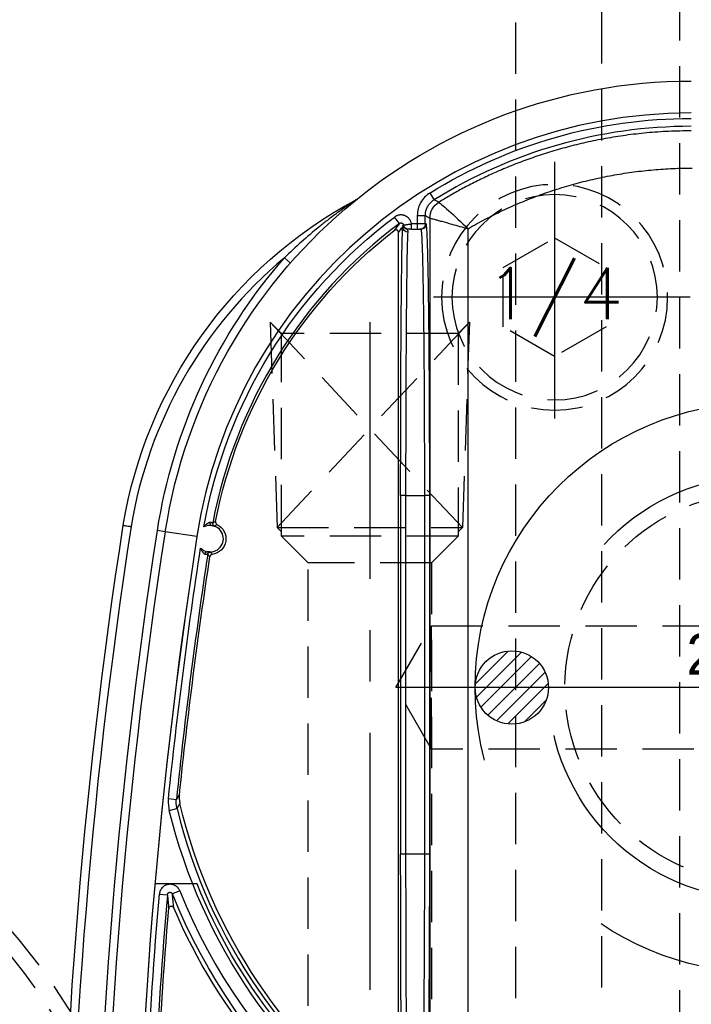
# Model space of a CAD drawing. Extents: x 2651 to 7771, y -1163 to 1075.
# Tile 404 of 490: x 5230 to 5262, y 504 to 552. Entities that reach past the tile are written whole.
import ezdxf
from ezdxf.enums import TextEntityAlignment as Align

# ---------------------------------------------------------------- set-up
doc = ezdxf.new("R2010")
doc.units = 0
doc.header["$LTSCALE"] = 10
for name, pattern in [('CENTER', [2, 1.25, -0.25, 0.25, -0.25]), ('CNSCEN', [17, 15, -1, 0, -1]), ('CNSHID', [4, 3, -1]), ('HIDDEN', [0.375, 0.25, -0.125])]:
    doc.linetypes.add(name, pattern=pattern)
doc.layers.get('0').update_dxf_attribs({"linetype": 'CONTINUOUS'})
doc.layers.get('Defpoints').update_dxf_attribs({"linetype": 'CONTINUOUS'})
for name, color, linetype in [('1', 7, 'CONTINUOUS'), ('15', 7, 'CONTINUOUS'), ('9', 3, 'CONTINUOUS'), ('97', 7, 'CONTINUOUS'), ('CEN', 1, 'CENTER'), ('COOL', 150, 'HIDDEN'), ('DIM', 3, 'CONTINUOUS'), ('HIDDEN', 6, 'HIDDEN'), ('TEXT', 4, 'CONTINUOUS'), ('WL1-HL', 4, 'CNSHID'), ('WOR1-CL', 1, 'CNSCEN'), ('WOR1-DL', 7, 'CONTINUOUS')]:
    doc.layers.add(name, color=color, linetype=linetype)
doc.styles.add('china', font='txt')
doc.styles.get("Standard").update_dxf_attribs({"font": 'romans.shx'})
doc.dimstyles.new('MM& INCH5', dxfattribs={"dimtxt": 5, "dimasz": 2.5, "dimexe": 1, "dimexo": 0.5, "dimtad": 0, "dimrnd": 1.38778e-17, "dimzin": 9, "dimdsep": 46, "dimtxsty": 'Standard', "dimblk": 'CLOSED', "dimcen": 0, "dimclrd": 3, "dimclre": 3, "dimclrt": 3, "dimazin": 2, "dimtfac": 0.75, "dimtofl": 0, "dimtmove": 0, "dimatfit": 3, "dimfxl": 0, "dimtolj": 1, "dimarcsym": 0})

# ---------------------------------------------------------------- blocks, each defined once
blk = doc.blocks.new('DFSF')
at = {"layer": '1', "color": 252, "linetype": 'Continuous'}
for p, q in [((1248.699, 575.071), (1248.905, 574.741)), ((1247.215, 573.589), (1246.982, 573.9)), ((1248.088, 573.971), (1248.088, 573.563)), ((1248.088, 573.971), (1248.477, 573.971)), ((1248.477, 573.563), (1248.477, 573.971)), ((1248.088, 573.563), (1247.805, 573.563)), ((1247.805, 573.304), (1247.805, 573.563)), ((1248.477, 573.563), (1248.088, 573.563)), ((1248.088, 573.563), (1248.088, 573.304)), ((1248.52, 573.563), (1248.477, 573.563)), ((1248.7, 573.847), (1248.7, 529.453)), ((1250.561, 529.98), (1250.561, 573.333)), ((1241.62, 571.916), (1241.913, 571.66)), ((1247.278, 560.35), (1247.278, 542.875)), ((1247.537, 560.35), (1247.278, 560.35)), ((1247.537, 560.35), (1248.434, 560.35)), ((1247.537, 542.875), (1247.537, 560.35)), ((1248.434, 560.35), (1248.434, 542.875)), ((1248.693, 560.35), (1248.434, 560.35)), ((1248.693, 542.875), (1248.693, 560.35)), ((1235.822, 558.576), (1235.438, 558.635)), ((1237.358, 558.338), (1235.822, 558.576)), ((1235.974, 545.584), (1236.36, 545.544)), ((1236.013, 545.01), (1236.39, 545.103)), ((1247.537, 542.875), (1247.278, 542.875)), ((1248.434, 542.875), (1247.537, 542.875)), ((1248.693, 542.875), (1248.434, 542.875)), ((1235.533, 540.936), (1235.921, 540.903)), ((1236.531, 541.085), (1236.17, 540.94))]:
    blk.add_line(p, q, dxfattribs=at)
at = {"layer": '1', "color": 7, "linetype": 'Continuous'}
for p, q in [((1247.177, 529.912), (1247.177, 573.144)), ((1247.805, 573.304), (1248.088, 573.304)), ((1248.088, 573.304), (1248.218, 573.304)), ((1248.218, 573.304), (1248.261, 573.304))]:
    blk.add_line(p, q, dxfattribs=at)
at = {"layer": '1', "color": 110, "linetype": 'Continuous'}
blk.add_line((1237.365, 541.434), (1235.315, 541.434), dxfattribs=at)
at = {"layer": '1', "color": 7, "linetype": 'Continuous', "extrusion": (0, 0, -1)}
for centre, radius, start, end in [((-1261.426, 554.617), 25.908, 8.7879, 90), ((-1255.505, 555.327), 22.022, 9.3177, 61.7211), ((-1244.888, 575.062), 0.389, 231.0303, 241.7211), ((-1261.426, 554.617), 23.581, 10.8903, 52.1843), ((-1491.861, 518.994), 261.153, 351.21206, 8.78794), ((-1491.861, 518.994), 259.08, 351.21206, 8.78794), ((-1237.998, 558.239), 0.772, 116.1921, 262.3356), ((-1491.861, 518.994), 256.753, 5.9868, 8.59488), ((-1262.44, 551.472), 26.62, 305.5251, 346.6816), ((-1491.861, 518.994), 256.753, 0.8504, 4.74422), ((-1262.44, 551.472), 28.499, 303.3599, 336.8536)]:
    blk.add_arc(centre, radius, start, end, dxfattribs=at)
at = {"layer": '1', "color": 110, "linetype": 'Continuous'}
for centre, radius, start, end in [((1261.426, 554.617), 24.354, 90, 171.2121), ((1491.861, 518.994), 257.526, 171.21206, 180)]:
    blk.add_arc(centre, radius, start, end, dxfattribs=at)
at = {"layer": '1', "color": 252, "linetype": 'Continuous'}
for centre, radius, start, end in [((1261.426, 554.617), 24.354, 90, 171.2121), ((1261.426, 554.617), 23.701, 90, 121.8911), ((1261.426, 554.617), 23.704, 126.836, 169.3511), ((1255.505, 555.327), 21.633, 129.929, 170.6776), ((1491.861, 518.994), 260.764, 171.21246, 188.78794), ((1491.861, 518.994), 257.526, 171.21206, 188.78794), ((1491.861, 518.994), 256.876, 171.38336, 174.06739), ((1262.44, 551.472), 26.817, 193.7396, 235.4175), ((1491.861, 518.994), 256.876, 175.1073, 179.15617), ((1262.44, 551.472), 27.914, 201.8464, 253.2169)]:
    blk.add_arc(centre, radius, start, end, dxfattribs=at)
at = {"layer": '1', "color": 252, "linetype": 'Continuous', "extrusion": (0, 0, -1)}
for centre, radius, start, end in [((-1261.426, 554.617), 24.089, 58.1089, 90), ((-1261.426, 554.617), 24.093, 10.0333, 53.164), ((-1261.426, 554.617), 26.297, 8.7879, 41.134), ((-1491.861, 518.994), 259.469, 351.21206, 8.78794), ((-1491.861, 518.994), 257.265, 5.93261, 8.67217), ((-1262.44, 551.472), 27.205, 304.5825, 346.2604), ((-1491.861, 518.994), 257.265, 0.84383, 4.8927), ((-1262.44, 551.472), 28.303, 286.7831, 338.1536)]:
    blk.add_arc(centre, radius, start, end, dxfattribs=at)
at = {"layer": '1', "color": 7, "linetype": 'Continuous'}
for start, end in [(83.582, 117.2699), (257.9913, 83.582), (224.5869, 257.9913)]:
    blk.add_arc((1237.998, 558.239), 0.648, start, end, dxfattribs=at)
at = {"layer": '1', "color": 110, "linetype": 'Continuous', "extrusion": (0, 0, -1)}
blk.add_arc((-1262.44, 551.472), 27.009, 305.5251, 338.1823, dxfattribs=at)
at = {"layer": '1', "color": 252, "linetype": 'Continuous', "extrusion": (0, 0, -1)}
for centre, major_axis, ratio, start_param, end_param in [((1249.607, 573.847), (-0.443, -0.791), 0.999888, 1.06101, 2.080582), ((1249.607, 573.847), (0.012, -0.907), 0.999673, 1.584377, 2.603914), ((1281.983, 554.617), (40.855, 0), 0.86603, 3.692689, 3.701952), ((1247.393, 560.35), (0, 13.213), 0.008727, 4.712389, 6.137451), ((1247.635, 573.423), (0.259, -0.015), 0.989363, 1.512039, 3.081568), ((1247.634, 573.563), (0, -0.259), 0.999922, 0, 1.265101), ((1247.673, 573.563), (0, 0.259), 0.999938, 3.141593, 4.512593), ((1248.218, 573.563), (0, 0.259), 0.999914, 1.570796, 3.141593), ((1248.261, 573.563), (0, 0.259), 0.999914, 1.570796, 3.141593), ((1238.257, 558.974), (0.065, -0.112), 0.999983, 0.861915, 2.279678), ((1238.012, 557.46), (-0.0975, -0.0853), 0.999984, 0.869298, 2.272295), ((1247.393, 542.875), (0, 13.213), 0.008727, 3.141593, 4.712389)]:
    blk.add_ellipse(centre, major_axis=major_axis, ratio=ratio, start_param=start_param, end_param=end_param, dxfattribs=at)
at = {"layer": '1', "color": 7, "linetype": 'Continuous', "extrusion": (0, 0, -1)}
for centre, major_axis, ratio, start_param, end_param in [((1247.652, 560.35), (0, 12.954), 0.008901, 4.712389, 6.137451), ((1238.085, 559.012), (0.014, 0.129), 0.659067, 3.147394, 4.763783), ((1237.837, 557.479), (0.027, 0.127), 0.659458, 4.670772, 6.277381), ((1247.652, 542.875), (0, 12.954), 0.008901, 3.141593, 4.712389)]:
    blk.add_ellipse(centre, major_axis=major_axis, ratio=ratio, start_param=start_param, end_param=end_param, dxfattribs=at)
at = {"layer": '1', "color": 252, "linetype": 'Continuous'}
for points, knots in [([(1261.426, 578.099), (1261.058, 578.094), (1260.334, 578.084), (1259.267, 578.006), (1258.239, 577.888), (1257.251, 577.731), (1256.304, 577.539), (1255.399, 577.317), (1254.537, 577.069), (1253.717, 576.8), (1252.94, 576.514), (1252.205, 576.214), (1251.511, 575.904), (1250.859, 575.587), (1250.247, 575.267), (1249.674, 574.947), (1249.309, 574.726), (1249.132, 574.619)], [0, 0, 0, 0, 0.085281, 0.167903, 0.247865, 0.325168, 0.399812, 0.471796, 0.541121, 0.607787, 0.671794, 0.733143, 0.791832, 0.847862, 0.901233, 0.951946, 1, 1, 1, 1]), ([(1248.699, 575.071), (1248.606, 575.012), (1248.521, 574.943), (1248.37, 574.785), (1248.304, 574.695), (1248.199, 574.505), (1248.157, 574.401), (1248.102, 574.189), (1248.088, 574.081), (1248.088, 573.971)], [0, 0, 0, 0, 0.25, 0.25, 0.5, 0.5, 0.75, 0.75, 1, 1, 1, 1]), ([(1248.477, 573.971), (1248.48, 574.031), (1248.488, 574.153), (1248.545, 574.33), (1248.635, 574.494), (1248.756, 574.636), (1248.856, 574.706), (1248.905, 574.741)], [0, 0, 0, 0, 0.195855, 0.397901, 0.602099, 0.804145, 1, 1, 1, 1]), ([(1249.132, 574.619), (1249.1, 574.636), (1249.067, 574.654), (1248.992, 574.694), (1248.948, 574.717), (1248.905, 574.741)], [0, 0, 0, 0, 0.42525, 0.42525, 1, 1, 1, 1]), ([(1249.132, 574.619), (1249.145, 574.619), (1249.337, 574.458), (1249.883, 573.97), (1250.227, 573.652), (1250.561, 573.333)], [0, 0, 0, 0, 0.5, 0.5, 1, 1, 1, 1]), ([(1247.805, 573.563), (1247.803, 573.574), (1247.8, 573.59), (1247.796, 573.607), (1247.793, 573.618), (1247.792, 573.623), (1247.784, 573.65), (1247.769, 573.692), (1247.749, 573.731), (1247.732, 573.76), (1247.726, 573.769), (1247.716, 573.783), (1247.713, 573.788), (1247.707, 573.797), (1247.69, 573.819), (1247.656, 573.856), (1247.623, 573.885), (1247.6, 573.902), (1247.596, 573.905), (1247.587, 573.912), (1247.573, 573.921), (1247.559, 573.93), (1247.53, 573.947), (1247.51, 573.956), (1247.479, 573.969), (1247.463, 573.975), (1247.447, 573.98), (1247.437, 573.983), (1247.431, 573.985), (1247.404, 573.992), (1247.361, 574.001), (1247.316, 574.004), (1247.289, 574.004), (1247.283, 574.004), (1247.272, 574.003), (1247.266, 574.003), (1247.249, 574.002), (1247.238, 574.001), (1247.205, 573.997), (1247.162, 573.988), (1247.119, 573.974), (1247.088, 573.962), (1247.078, 573.957), (1247.058, 573.948), (1247.038, 573.937), (1247.019, 573.926), (1247, 573.913), (1246.991, 573.907), (1246.982, 573.9)], [0, 0, 0, 0, 0.03125, 0.046875, 0.046875, 0.0625, 0.0625, 0.125, 0.1875, 0.1875, 0.21875, 0.21875, 0.234375, 0.234375, 0.25, 0.3125, 0.375, 0.375, 0.390625, 0.390625, 0.40625, 0.4375, 0.4375, 0.5, 0.5, 0.53125, 0.546875, 0.546875, 0.5625, 0.5625, 0.625, 0.6875, 0.6875, 0.703125, 0.703125, 0.71875, 0.71875, 0.75, 0.75, 0.8125, 0.875, 0.875, 0.90625, 0.90625, 0.9375, 0.96875, 0.96875, 1, 1, 1, 1]), ([(1248.7, 573.847), (1248.707, 573.845), (1248.72, 573.842), (1248.797, 573.822), (1248.914, 573.792), (1249.074, 573.749), (1249.341, 573.677), (1249.821, 573.54), (1250.29, 573.409), (1250.561, 573.333)], [0, 0, 0, 0, 0.09757, 0.196327, 0.296428, 0.398023, 0.501256, 0.711311, 1, 1, 1, 1]), ([(1248.261, 573.304), (1248.265, 573.298), (1248.272, 573.288), (1248.283, 573.21), (1248.293, 573.09), (1248.303, 572.929), (1248.312, 572.734), (1248.321, 572.51), (1248.329, 572.26), (1248.337, 571.989), (1248.344, 571.701), (1248.351, 571.4), (1248.358, 571.09), (1248.364, 570.775), (1248.369, 570.457), (1248.375, 570.14), (1248.379, 569.826), (1248.387, 569.269), (1248.397, 568.418), (1248.408, 567.206), (1248.418, 565.917), (1248.425, 564.569), (1248.43, 563.18), (1248.433, 561.769), (1248.434, 560.821), (1248.434, 560.35)], [0, 0, 0, 0, 0.0407, 0.080141, 0.118322, 0.155244, 0.190907, 0.225311, 0.258455, 0.29034, 0.320965, 0.350331, 0.378438, 0.405284, 0.430872, 0.4552, 0.478268, 0.500077, 0.57338, 0.646055, 0.718101, 0.789518, 0.860307, 0.930468, 1, 1, 1, 1]), ([(1248.434, 542.875), (1248.434, 542.603), (1248.434, 542.057), (1248.433, 541.238), (1248.431, 540.421), (1248.429, 539.608), (1248.425, 538.802), (1248.422, 538.009), (1248.417, 537.231), (1248.412, 536.472), (1248.406, 535.736), (1248.399, 535.028), (1248.392, 534.35), (1248.384, 533.701), (1248.374, 533.065), (1248.364, 532.431), (1248.351, 531.806), (1248.337, 531.216), (1248.32, 530.692), (1248.302, 530.273), (1248.283, 529.979), (1248.269, 529.941), (1248.261, 529.921)], [0, 0, 0, 0, 0.040106, 0.080497, 0.121172, 0.162132, 0.203376, 0.244905, 0.286718, 0.328816, 0.371198, 0.413866, 0.456817, 0.500054, 0.544668, 0.594393, 0.649226, 0.709168, 0.774218, 0.844374, 0.919635, 1, 1, 1, 1]), ([(1236.531, 541.085), (1236.52, 541.112), (1236.507, 541.138), (1236.484, 541.174), (1236.472, 541.192), (1236.459, 541.21), (1236.45, 541.221), (1236.445, 541.227), (1236.421, 541.254), (1236.401, 541.274), (1236.367, 541.301), (1236.35, 541.314), (1236.332, 541.326), (1236.32, 541.334), (1236.314, 541.338), (1236.282, 541.356), (1236.256, 541.368), (1236.215, 541.383), (1236.195, 541.39), (1236.174, 541.395), (1236.16, 541.398), (1236.153, 541.4), (1236.117, 541.407), (1236.088, 541.409), (1236.045, 541.41), (1236.024, 541.41), (1236.002, 541.408), (1235.987, 541.406), (1235.98, 541.405), (1235.944, 541.4), (1235.916, 541.393), (1235.875, 541.38), (1235.855, 541.373), (1235.835, 541.364), (1235.822, 541.358), (1235.816, 541.354), (1235.783, 541.337), (1235.759, 541.322), (1235.725, 541.296), (1235.708, 541.282), (1235.692, 541.267), (1235.682, 541.257), (1235.677, 541.252), (1235.652, 541.225), (1235.634, 541.203), (1235.61, 541.167), (1235.599, 541.148), (1235.589, 541.129), (1235.583, 541.116), (1235.579, 541.11), (1235.565, 541.076), (1235.546, 541.022), (1235.536, 540.965), (1235.533, 540.936)], [0, 0, 0, 0, 0.0625, 0.0625, 0.09375, 0.109375, 0.109375, 0.125, 0.125, 0.1875, 0.1875, 0.21875, 0.234375, 0.234375, 0.25, 0.25, 0.3125, 0.3125, 0.34375, 0.359375, 0.359375, 0.375, 0.375, 0.4375, 0.4375, 0.46875, 0.484375, 0.484375, 0.5, 0.5, 0.5625, 0.5625, 0.59375, 0.609375, 0.609375, 0.625, 0.625, 0.6875, 0.6875, 0.71875, 0.734375, 0.734375, 0.75, 0.75, 0.8125, 0.8125, 0.84375, 0.859375, 0.859375, 0.875, 0.875, 0.9375, 1, 1, 1, 1])]:
    blk.add_open_spline(points, degree=3, knots=knots, dxfattribs=at)
at = {"layer": '1', "color": 7, "linetype": 'Continuous'}
blk.add_rational_spline([(1250.561, 573.333), (1253.893, 575.277), (1257.616, 576.284), (1261.473, 576.286)], [1, 0.976916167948, 0.976916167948, 1], degree=3, dxfattribs=at)
for points, knots in [([(1245.072, 574.72), (1245.067, 574.717), (1245.055, 574.709), (1245.007, 574.678), (1244.942, 574.634), (1244.852, 574.573), (1244.739, 574.495), (1244.602, 574.399), (1244.443, 574.286), (1244.261, 574.154), (1244.013, 573.971), (1243.69, 573.726), (1243.144, 573.292), (1242.436, 572.695), (1241.892, 572.176), (1241.62, 571.916)], [0, 0, 0, 0, 0.008727, 0.02198, 0.040923, 0.065933, 0.097159, 0.134672, 0.178503, 0.228665, 0.285158, 0.384084, 0.499623, 0.749811, 1, 1, 1, 1]), ([(1247.215, 573.589), (1247.219, 573.592), (1247.224, 573.595), (1247.233, 573.601), (1247.238, 573.603), (1247.253, 573.609), (1247.264, 573.612), (1247.276, 573.614), (1247.281, 573.615), (1247.285, 573.615), (1247.29, 573.615), (1247.296, 573.615), (1247.307, 573.615), (1247.318, 573.613), (1247.324, 573.611), (1247.329, 573.61), (1247.333, 573.608), (1247.338, 573.607), (1247.349, 573.603), (1247.358, 573.598), (1247.368, 573.59), (1247.372, 573.588), (1247.376, 573.585), (1247.382, 573.579), (1247.39, 573.572), (1247.395, 573.565), (1247.397, 573.561), (1247.4, 573.558), (1247.404, 573.552), (1247.409, 573.542), (1247.413, 573.532), (1247.417, 573.522), (1247.418, 573.517), (1247.419, 573.511)], [0, 0, 0, 0, 0.0625, 0.0625, 0.125, 0.125, 0.25, 0.25, 0.28125, 0.28125, 0.3125, 0.3125, 0.375, 0.4375, 0.4375, 0.46875, 0.46875, 0.5, 0.5, 0.625, 0.625, 0.65625, 0.65625, 0.6875, 0.75, 0.78125, 0.78125, 0.8125, 0.8125, 0.875, 0.9375, 0.9375, 1, 1, 1, 1]), ([(1247.387, 573.485), (1247.38, 573.46), (1247.38, 573.454), (1247.378, 573.44), (1247.378, 573.432), (1247.376, 573.423)], [0, 0, 0, 0, 0.75, 0.75, 1, 1, 1, 1]), ([(1247.419, 573.511), (1247.46, 573.518), (1247.468, 573.52), (1247.473, 573.52), (1247.478, 573.521), (1247.483, 573.522), (1247.5, 573.525), (1247.516, 573.527), (1247.542, 573.531), (1247.552, 573.532), (1247.566, 573.534), (1247.571, 573.535), (1247.581, 573.537), (1247.586, 573.537), (1247.613, 573.541), (1247.635, 573.544), (1247.664, 573.547), (1247.669, 573.548), (1247.681, 573.549), (1247.687, 573.55), (1247.705, 573.552), (1247.718, 573.553), (1247.754, 573.557), (1247.779, 573.56), (1247.805, 573.563)], [0, 0, 0, 0, 0.3125, 0.34375, 0.34375, 0.375, 0.375, 0.5, 0.5, 0.5625, 0.5625, 0.59375, 0.59375, 0.625, 0.625, 0.75, 0.75, 0.78125, 0.78125, 0.8125, 0.8125, 0.875, 0.875, 1, 1, 1, 1]), ([(1247.177, 573.144), (1247.177, 573.15), (1247.176, 573.162), (1247.173, 573.174), (1247.171, 573.182), (1247.17, 573.186), (1247.168, 573.191), (1247.164, 573.2), (1247.16, 573.208), (1247.156, 573.214), (1247.153, 573.218), (1247.15, 573.222), (1247.148, 573.226), (1247.143, 573.232), (1247.134, 573.241), (1247.125, 573.248), (1247.118, 573.253), (1247.114, 573.255), (1247.109, 573.258), (1247.101, 573.262), (1247.093, 573.265), (1247.085, 573.268), (1247.081, 573.269), (1247.076, 573.27), (1247.072, 573.271), (1247.064, 573.273), (1247.052, 573.274), (1247.04, 573.274), (1247.032, 573.273), (1247.027, 573.272), (1247.022, 573.271), (1247.013, 573.269), (1247.005, 573.267), (1246.993, 573.262), (1246.988, 573.26), (1246.977, 573.254), (1246.972, 573.25), (1246.968, 573.246)], [0, 0, 0, 0, 0.0625, 0.125, 0.125, 0.15625, 0.15625, 0.1875, 0.25, 0.25, 0.28125, 0.28125, 0.3125, 0.3125, 0.375, 0.4375, 0.4375, 0.46875, 0.46875, 0.5, 0.5625, 0.5625, 0.59375, 0.59375, 0.625, 0.625, 0.6875, 0.75, 0.75, 0.78125, 0.78125, 0.8125, 0.875, 0.875, 0.9375, 0.9375, 1, 1, 1, 1]), ([(1247.635, 573.166), (1247.636, 573.178), (1247.637, 573.199), (1247.636, 573.227), (1247.635, 573.243), (1247.633, 573.257), (1247.633, 573.263), (1247.632, 573.275), (1247.631, 573.285), (1247.631, 573.296), (1247.629, 573.302), (1247.634, 573.304)], [0, 0, 0, 0, 0.125, 0.25, 0.375, 0.375, 0.5, 0.5, 0.625, 0.75, 1, 1, 1, 1]), ([(1247.805, 573.304), (1247.796, 573.304), (1247.788, 573.304), (1247.774, 573.304), (1247.769, 573.304), (1247.764, 573.304), (1247.76, 573.304), (1247.743, 573.304), (1247.75, 573.304), (1247.725, 573.304), (1247.741, 573.304), (1247.715, 573.304), (1247.732, 573.304), (1247.702, 573.304), (1247.722, 573.304), (1247.689, 573.304), (1247.713, 573.304), (1247.683, 573.304), (1247.703, 573.304), (1247.676, 573.304), (1247.694, 573.304), (1247.672, 573.304), (1247.685, 573.304), (1247.669, 573.304), (1247.675, 573.304)], [0, 0, 0, 0, 0.125, 0.125, 0.1875, 0.1875, 0.25, 0.25, 0.375, 0.375, 0.4375, 0.4375, 0.5, 0.5, 0.625, 0.625, 0.6875, 0.6875, 0.75, 0.8125, 0.8125, 0.875, 0.875, 1, 1, 1, 1]), ([(1238.003, 559.027), (1237.998, 559.028), (1237.993, 559.028), (1237.988, 559.027), (1237.984, 559.027), (1237.975, 559.026), (1237.968, 559.025), (1237.955, 559.021), (1237.948, 559.018), (1237.938, 559.015), (1237.933, 559.013), (1237.927, 559.01), (1237.923, 559.008), (1237.906, 559), (1237.893, 558.992), (1237.873, 558.979), (1237.863, 558.972), (1237.853, 558.965), (1237.847, 558.96), (1237.843, 558.957), (1237.827, 558.945), (1237.815, 558.934), (1237.791, 558.913), (1237.779, 558.901), (1237.756, 558.878), (1237.745, 558.866), (1237.728, 558.847), (1237.723, 558.841), (1237.716, 558.832), (1237.713, 558.828), (1237.71, 558.825), (1237.707, 558.821), (1237.704, 558.818), (1237.701, 558.814)], [0, 0, 0, 0, 0.03125, 0.03125, 0.0625, 0.0625, 0.125, 0.125, 0.1875, 0.1875, 0.21875, 0.21875, 0.25, 0.25, 0.375, 0.375, 0.4375, 0.46875, 0.46875, 0.5, 0.5, 0.625, 0.625, 0.75, 0.75, 0.875, 0.875, 0.9375, 0.9375, 0.96875, 0.984375, 0.984375, 1, 1, 1, 1]), ([(1238.13, 558.997), (1238.125, 558.998), (1238.121, 559.001), (1238.117, 559.002), (1238.112, 559.004), (1238.108, 559.005), (1238.104, 559.007), (1238.099, 559.008), (1238.095, 559.01), (1238.079, 559.014), (1238.064, 559.018), (1238.058, 559.019), (1238.053, 559.02), (1238.049, 559.021), (1238.044, 559.022), (1238.039, 559.023), (1238.026, 559.025), (1238.012, 559.026), (1238.001, 559.027)], [0, 0, 0, 0, 0.125, 0.25, 0.375, 0.375, 0.4375, 0.4375, 0.5, 0.625, 0.75, 0.75, 0.78125, 0.78125, 0.8125, 0.8125, 0.875, 1, 1, 1, 1]), ([(1238.269, 559.073), (1238.268, 559.066), (1238.266, 559.052), (1238.267, 559.038), (1238.268, 559.028), (1238.269, 559.023), (1238.271, 559.017), (1238.273, 559.007), (1238.277, 558.997), (1238.282, 558.988), (1238.284, 558.984), (1238.287, 558.978), (1238.293, 558.969), (1238.3, 558.961), (1238.307, 558.954), (1238.311, 558.951), (1238.315, 558.947), (1238.324, 558.94), (1238.333, 558.935), (1238.339, 558.932)], [0, 0, 0, 0, 0.125, 0.25, 0.25, 0.3125, 0.3125, 0.375, 0.5, 0.5, 0.5625, 0.5625, 0.625, 0.75, 0.75, 0.8125, 0.8125, 0.875, 1, 1, 1, 1]), ([(1233.773, 558.892), (1233.778, 558.892), (1233.782, 558.891), (1233.795, 558.889), (1233.81, 558.887), (1233.831, 558.883), (1233.858, 558.879), (1233.885, 558.875), (1233.918, 558.869), (1233.954, 558.864), (1233.991, 558.858), (1234.031, 558.851), (1234.073, 558.845), (1234.088, 558.842), (1234.102, 558.84), (1234.117, 558.838), (1234.13, 558.835), (1234.144, 558.833), (1234.158, 558.831)], [0, 0, 0, 0, 0.214843, 0.214843, 0.214843, 0.429686, 0.429686, 0.429686, 0.64453, 0.64453, 0.64453, 0.859376, 0.859376, 0.859376, 0.93205, 0.93205, 0.93205, 1, 1, 1, 1]), ([(1238.071, 558.883), (1238.083, 558.881), (1238.094, 558.88), (1238.11, 558.877), (1238.115, 558.876), (1238.125, 558.875), (1238.13, 558.874), (1238.143, 558.871), (1238.16, 558.867), (1238.173, 558.864), (1238.178, 558.86), (1238.184, 558.863), (1238.187, 558.858), (1238.193, 558.86), (1238.196, 558.856), (1238.209, 558.858), (1238.205, 558.851), (1238.219, 558.853), (1238.214, 558.851)], [0, 0, 0, 0, 0.125, 0.125, 0.1875, 0.1875, 0.25, 0.25, 0.375, 0.5, 0.5, 0.5625, 0.5625, 0.625, 0.625, 0.75, 0.875, 1, 1, 1, 1]), ([(1237.537, 557.784), (1237.547, 557.757), (1237.552, 557.746), (1237.558, 557.731), (1237.562, 557.723), (1237.569, 557.708), (1237.572, 557.701), (1237.583, 557.679), (1237.59, 557.665), (1237.606, 557.636), (1237.615, 557.623), (1237.628, 557.603), (1237.633, 557.596), (1237.639, 557.587), (1237.642, 557.583), (1237.647, 557.577), (1237.649, 557.573), (1237.662, 557.558), (1237.672, 557.547), (1237.688, 557.531), (1237.693, 557.526), (1237.702, 557.519), (1237.705, 557.516), (1237.71, 557.513), (1237.714, 557.51), (1237.722, 557.504), (1237.731, 557.499), (1237.739, 557.496), (1237.744, 557.494), (1237.748, 557.493), (1237.753, 557.492)], [0, 0, 0, 0, 0.125, 0.125, 0.1875, 0.1875, 0.25, 0.25, 0.375, 0.375, 0.5, 0.5, 0.5625, 0.5625, 0.59375, 0.59375, 0.625, 0.625, 0.75, 0.75, 0.8125, 0.8125, 0.84375, 0.84375, 0.875, 0.875, 0.9375, 0.96875, 0.96875, 1, 1, 1, 1]), ([(1238.009, 557.591), (1238.004, 557.591), (1237.999, 557.59), (1237.995, 557.59), (1237.99, 557.59), (1237.985, 557.591), (1237.981, 557.591), (1237.976, 557.591), (1237.971, 557.591), (1237.953, 557.592), (1237.936, 557.594), (1237.923, 557.596), (1237.918, 557.596), (1237.908, 557.598), (1237.893, 557.6), (1237.876, 557.603), (1237.864, 557.606)], [0, 0, 0, 0, 0.125, 0.25, 0.375, 0.375, 0.4375, 0.4375, 0.5, 0.625, 0.75, 0.75, 0.8125, 0.8125, 0.875, 1, 1, 1, 1]), ([(1237.752, 557.492), (1237.762, 557.489), (1237.772, 557.487), (1237.785, 557.485), (1237.79, 557.484), (1237.795, 557.484), (1237.8, 557.483), (1237.804, 557.483), (1237.813, 557.481), (1237.83, 557.48), (1237.842, 557.48), (1237.847, 557.48), (1237.852, 557.479), (1237.856, 557.479), (1237.861, 557.479), (1237.866, 557.479), (1237.871, 557.48), (1237.875, 557.48), (1237.88, 557.482), (1237.884, 557.48)], [0, 0, 0, 0, 0.125, 0.125, 0.1875, 0.1875, 0.21875, 0.21875, 0.25, 0.375, 0.5, 0.5, 0.5625, 0.5625, 0.625, 0.625, 0.75, 0.875, 1, 1, 1, 1]), ([(1238.101, 557.474), (1238.094, 557.473), (1238.081, 557.47), (1238.068, 557.465), (1238.059, 557.461), (1238.055, 557.458), (1238.05, 557.455), (1238.041, 557.45), (1238.033, 557.443), (1238.026, 557.436), (1238.023, 557.433), (1238.018, 557.428), (1238.012, 557.42), (1238.007, 557.411), (1238.002, 557.402), (1238, 557.398), (1237.998, 557.392), (1237.994, 557.382), (1237.992, 557.372), (1237.991, 557.365)], [0, 0, 0, 0, 0.125, 0.25, 0.25, 0.3125, 0.3125, 0.375, 0.5, 0.5, 0.5625, 0.5625, 0.625, 0.75, 0.75, 0.8125, 0.8125, 0.875, 1, 1, 1, 1]), ([(1236.39, 545.103), (1236.382, 545.139), (1236.367, 545.212), (1236.355, 545.322), (1236.353, 545.396), (1236.354, 545.451), (1236.355, 545.47), (1236.357, 545.507), (1236.358, 545.526), (1236.36, 545.544)], [0, 0, 0, 0, 0.25, 0.5, 0.75, 0.75, 0.875, 0.875, 1, 1, 1, 1]), ([(1235.921, 540.903), (1235.921, 540.91), (1235.924, 540.924), (1235.928, 540.938), (1235.934, 540.951), (1235.938, 540.958), (1235.946, 540.97), (1235.95, 540.975), (1235.957, 540.983), (1235.961, 540.986), (1235.966, 540.991), (1235.974, 540.997), (1235.983, 541.003), (1235.992, 541.008), (1235.996, 541.01), (1236.003, 541.013), (1236.013, 541.017), (1236.023, 541.019), (1236.034, 541.021), (1236.038, 541.021), (1236.045, 541.022), (1236.056, 541.022), (1236.066, 541.021), (1236.077, 541.019), (1236.081, 541.018), (1236.088, 541.016), (1236.098, 541.013), (1236.108, 541.008), (1236.117, 541.003), (1236.121, 541), (1236.126, 540.996), (1236.135, 540.99), (1236.143, 540.982), (1236.149, 540.975), (1236.152, 540.971), (1236.156, 540.965), (1236.162, 540.956), (1236.167, 540.947), (1236.17, 540.94)], [0, 0, 0, 0, 0.0625, 0.125, 0.125, 0.1875, 0.1875, 0.25, 0.25, 0.28125, 0.28125, 0.3125, 0.375, 0.375, 0.40625, 0.40625, 0.4375, 0.5, 0.5, 0.53125, 0.53125, 0.5625, 0.625, 0.625, 0.65625, 0.65625, 0.6875, 0.75, 0.75, 0.78125, 0.78125, 0.8125, 0.875, 0.875, 0.90625, 0.90625, 0.9375, 1, 1, 1, 1]), ([(1235.987, 540.229), (1235.993, 540.252), (1236.003, 540.296), (1236.05, 540.334), (1236.103, 540.351), (1236.178, 540.346), (1236.214, 540.298), (1236.235, 540.27)], [0, 0, 0, 0, 0.205276, 0.387405, 0.502821, 0.700571, 1, 1, 1, 1])]:
    blk.add_open_spline(points, degree=3, knots=knots, dxfattribs=at)
for points in [[(1249.132, 574.619), (1249.132, 574.619), (1249.132, 574.619), (1249.132, 574.619)], [(1247.419, 573.511), (1247.409, 573.502), (1247.398, 573.494), (1247.387, 573.485)], [(1248.7, 573.847), (1248.7, 573.847), (1248.7, 573.847), (1248.7, 573.847)], [(1236.508, 545.773), (1236.504, 545.737), (1236.499, 545.664), (1236.502, 545.555), (1236.513, 545.447), (1236.527, 545.375), (1236.535, 545.34)]]:
    blk.add_open_spline(points, degree=3, dxfattribs=at)
at = {"layer": '1', "color": 252, "linetype": 'Continuous'}
for points in [[(1248.477, 573.971), (1248.551, 573.93), (1248.626, 573.888), (1248.7, 573.847)], [(1247.215, 573.589), (1247.132, 573.476), (1247.05, 573.362), (1246.968, 573.246)], [(1238.269, 559.073), (1238.246, 559.061), (1238.2, 559.037), (1238.153, 559.011), (1238.13, 558.998)], [(1238.214, 558.852), (1238.256, 558.88), (1238.297, 558.907), (1238.339, 558.932)], [(1238.101, 557.474), (1238.07, 557.511), (1238.039, 557.549), (1238.01, 557.59)], [(1237.884, 557.48), (1237.902, 557.46), (1237.937, 557.42), (1237.973, 557.383), (1237.991, 557.365)], [(1236.508, 545.773), (1236.458, 545.696), (1236.409, 545.62), (1236.36, 545.544)], [(1235.974, 545.584), (1235.969, 545.536), (1235.963, 545.44), (1235.967, 545.296), (1235.983, 545.153), (1236.001, 545.058), (1236.013, 545.01)], [(1236.39, 545.103), (1236.439, 545.181), (1236.487, 545.26), (1236.535, 545.34)], [(1235.921, 540.903), (1235.942, 540.674), (1235.964, 540.449), (1235.987, 540.229)], [(1236.235, 540.27), (1236.213, 540.488), (1236.191, 540.712), (1236.17, 540.94)]]:
    blk.add_open_spline(points, degree=3, dxfattribs=at)
for points, weights in [([(1248.693, 560.35), (1248.693, 568.09), (1248.622, 573.563), (1248.52, 573.563)], [1, 0.804737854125, 0.804737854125, 1]), ([(1248.52, 529.662), (1248.622, 529.662), (1248.693, 535.135), (1248.693, 542.875)], [1, 0.804737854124, 0.804737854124, 1])]:
    blk.add_rational_spline(points, weights, degree=3, dxfattribs=at)
blk = doc.blocks.new('*X8')
at = {"color": 0}
for p, q in [((745.423, 286.51), (747.026, 288.113)), ((745.479, 285.86), (747.676, 288.057)), ((745.698, 285.371), (748.165, 287.838)), ((769.614, 286.66), (771.046, 288.092)), ((769.624, 285.963), (771.743, 288.082)), ((769.819, 285.451), (772.255, 287.887)), ((746.025, 284.992), (748.544, 287.51)), ((770.129, 285.053), (772.653, 287.577)), ((746.455, 284.714), (748.822, 287.081)), ((770.539, 284.757), (772.949, 287.167)), ((747.01, 284.562), (748.974, 286.526)), ((771.067, 284.578), (773.128, 286.639)), ((771.802, 284.605), (773.101, 285.904)), ((747.817, 284.662), (748.874, 285.719))]:
    blk.add_line(p, q, dxfattribs=at)
blk = doc.blocks.new('117')
at = {"layer": 'WL1-HL'}
for centre, radius in [((254.95, 1693.104), 13.87), ((254.95, 1693.104), 10.3), ((242.865, 1693.104), 1.785), ((267.035, 1693.104), 1.785)]:
    blk.add_circle(centre, radius, dxfattribs=at)
at = {"layer": 'WOR1-CL'}
for p, q in [((254.95, 1707.474), (254.95, 1678.734)), ((269.32, 1693.104), (240.58, 1693.104))]:
    blk.add_line(p, q, dxfattribs=at)
at = {"layer": 'WL1-HL'}
blk.add_blockref('*X8', (-504.334, 1406.767), dxfattribs=at)
at = {"layer": '9', "style": 'china'}
blk.add_text('2-117', height=2, dxfattribs=at).set_placement((251.365, 1693.722))
at = {"layer": 'WOR1-DL', "style": 'china', "oblique": 20}
blk.add_text('ARRK', height=0.8, dxfattribs=at).set_placement((256.305, 1696.027))
blk = doc.blocks.new('*D42')
at = {"layer": 'Defpoints', "color": 0}
for p in [(5335.684, 924.642), (5335.684, 850.322), (5205.684, 387.642)]:
    blk.add_point(p, dxfattribs=at)
at = {"layer": 'DIM', "color": 3, "lineweight": -2}
blk.add_line((5335.684, 850.822), (5335.684, 924.642), dxfattribs=at)
at = {"layer": 'DIM', "color": 3, "insert": (5335.684, 947.648), "char_height": 5, "attachment_point": 5, "rotation": 90}
blk.add_mtext('\\A1;130 [5.118]', dxfattribs=at)
blk = doc.blocks.new('_Closed')
at = {"color": 0, "linetype": 'ByBlock', "lineweight": -2}
for p, q in [((-1, 0.167), (0, 0)), ((-1, 0.167), (-1, -0.167)), ((0, 0), (-1, -0.167)), ((0, 0), (-1, 0))]:
    blk.add_line(p, q, dxfattribs=at)
blk = doc.blocks.new('*D43')
at = {"layer": 'Defpoints', "color": 0}
for p in [(5402.684, 924.642), (5402.684, 886.162), (5205.684, 387.642)]:
    blk.add_point(p, dxfattribs=at)
at = {"layer": 'DIM', "color": 3, "lineweight": -2}
blk.add_line((5402.684, 886.662), (5402.684, 924.642), dxfattribs=at)
at = {"layer": 'DIM', "color": 3, "insert": (5402.684, 947.648), "char_height": 5, "attachment_point": 5, "rotation": 90}
blk.add_mtext('\\A1;197 [7.756]', dxfattribs=at)
blk = doc.blocks.new('*D44')
at = {"layer": 'Defpoints', "color": 0}
for p in [(5410.684, 924.642), (5405.684, 807.17), (5205.684, 387.642)]:
    blk.add_point(p, dxfattribs=at)
at = {"layer": 'DIM', "color": 3, "lineweight": -2}
for p, q in [((5410.684, 919.642), (5410.684, 924.642)), ((5405.684, 914.642), (5410.684, 919.642)), ((5405.684, 807.67), (5405.684, 914.642))]:
    blk.add_line(p, q, dxfattribs=at)
at = {"layer": 'DIM', "color": 3, "insert": (5410.684, 948.005), "char_height": 5, "attachment_point": 5, "rotation": 90}
blk.add_mtext('\\A1;200 [7.874]', dxfattribs=at)
blk = doc.blocks.new('*D45')
at = {"layer": 'Defpoints', "color": 0}
for p in [(5445.684, 924.642), (5445.684, 912.642), (5205.684, 387.642)]:
    blk.add_point(p, dxfattribs=at)
at = {"layer": 'DIM', "color": 3, "lineweight": -2}
blk.add_line((5445.684, 913.142), (5445.684, 924.642), dxfattribs=at)
at = {"layer": 'DIM', "color": 3, "insert": (5445.684, 948.005), "char_height": 5, "attachment_point": 5, "rotation": 90}
blk.add_mtext('\\A1;240 [9.449]', dxfattribs=at)
blk = doc.blocks.new('*D46')
at = {"layer": 'Defpoints', "color": 0}
for p in [(5480.684, 924.642), (5480.684, 910.642), (5205.684, 387.642)]:
    blk.add_point(p, dxfattribs=at)
at = {"layer": 'DIM', "color": 3, "lineweight": -2}
blk.add_line((5480.684, 911.142), (5480.684, 924.642), dxfattribs=at)
at = {"layer": 'DIM', "color": 3, "insert": (5480.684, 950.386), "char_height": 5, "attachment_point": 5, "rotation": 90}
blk.add_mtext('\\A1;275 [10.827]', dxfattribs=at)
blk = doc.blocks.new('*D51')
at = {"layer": 'Defpoints', "color": 0}
for p in [(5478.684, 912.642), (5493.684, 912.642), (5205.684, 387.642)]:
    blk.add_point(p, dxfattribs=at)
at = {"layer": 'DIM', "color": 3, "lineweight": -2}
blk.add_line((5479.184, 912.642), (5493.684, 912.642), dxfattribs=at)
at = {"layer": 'DIM', "color": 3, "insert": (5519.428, 912.642), "char_height": 5, "attachment_point": 5}
blk.add_mtext('\\A1;525 [20.669]', dxfattribs=at)
blk = doc.blocks.new('*D52')
at = {"layer": 'Defpoints', "color": 0}
for p in [(5507.384, 862.642), (5520.003, 862.642), (5205.684, 387.642)]:
    blk.add_point(p, dxfattribs=at)
at = {"layer": 'DIM', "color": 3, "lineweight": -2}
blk.add_line((5507.884, 862.642), (5520.003, 862.642), dxfattribs=at)
at = {"layer": 'DIM', "color": 3, "insert": (5545.747, 862.642), "char_height": 5, "attachment_point": 5}
blk.add_mtext('\\A1;475 [18.701]', dxfattribs=at)
blk = doc.blocks.new('*D53')
at = {"layer": 'Defpoints', "color": 0}
for p in [(5429.204, 859.642), (5520.003, 854.642), (5205.684, 387.642)]:
    blk.add_point(p, dxfattribs=at)
at = {"layer": 'DIM', "color": 3, "lineweight": -2}
for p, q in [((5429.704, 859.642), (5510.003, 859.642)), ((5510.003, 859.642), (5515.003, 854.642)), ((5515.003, 854.642), (5520.003, 854.642))]:
    blk.add_line(p, q, dxfattribs=at)
at = {"layer": 'DIM', "color": 3, "insert": (5545.747, 854.642), "char_height": 5, "attachment_point": 5}
blk.add_mtext('\\A1;472 [18.583]', dxfattribs=at)
blk = doc.blocks.new('*D54')
at = {"layer": 'Defpoints', "color": 0}
for p in [(5415.212, 797.642), (5500.003, 797.642), (5205.684, 387.642)]:
    blk.add_point(p, dxfattribs=at)
at = {"layer": 'DIM', "color": 3, "lineweight": -2}
blk.add_line((5415.712, 797.642), (5500.003, 797.642), dxfattribs=at)
at = {"layer": 'DIM', "color": 3, "insert": (5525.747, 797.642), "char_height": 5, "attachment_point": 5}
blk.add_mtext('\\A1;410 [16.142]', dxfattribs=at)
blk = doc.blocks.new('*D55')
at = {"layer": 'Defpoints', "color": 0}
for p in [(5358.364, 827.642), (5500.003, 827.642), (5205.684, 387.642)]:
    blk.add_point(p, dxfattribs=at)
at = {"layer": 'DIM', "color": 3, "lineweight": -2}
blk.add_line((5358.864, 827.642), (5500.003, 827.642), dxfattribs=at)
at = {"layer": 'DIM', "color": 3, "insert": (5525.747, 827.642), "char_height": 5, "attachment_point": 5}
blk.add_mtext('\\A1;440 [17.323]', dxfattribs=at)
blk = doc.blocks.new('*D56')
at = {"layer": 'Defpoints', "color": 0}
for p in [(5480.684, 762.642), (5500.003, 762.642), (5205.684, 387.642)]:
    blk.add_point(p, dxfattribs=at)
at = {"layer": 'DIM', "color": 3, "lineweight": -2}
blk.add_line((5481.184, 762.642), (5500.003, 762.642), dxfattribs=at)
at = {"layer": 'DIM', "color": 3, "insert": (5525.747, 762.642), "char_height": 5, "attachment_point": 5}
blk.add_mtext('\\A1;375 [14.764]', dxfattribs=at)
blk = doc.blocks.new('*D57')
at = {"layer": 'Defpoints', "color": 0}
for p in [(5480.685, 719.642), (5500.003, 719.642), (5205.684, 387.642)]:
    blk.add_point(p, dxfattribs=at)
at = {"layer": 'DIM', "color": 3, "lineweight": -2}
blk.add_line((5481.185, 719.642), (5500.003, 719.642), dxfattribs=at)
at = {"layer": 'DIM', "color": 3, "insert": (5525.747, 719.642), "char_height": 5, "attachment_point": 5}
blk.add_mtext('\\A1;332 [13.071]', dxfattribs=at)
blk = doc.blocks.new('*D58')
at = {"layer": 'Defpoints', "color": 0}
for p in [(5480.685, 655.642), (5500.003, 655.642), (5205.684, 387.642)]:
    blk.add_point(p, dxfattribs=at)
at = {"layer": 'DIM', "color": 3, "lineweight": -2}
blk.add_line((5481.185, 655.642), (5500.003, 655.642), dxfattribs=at)
at = {"layer": 'DIM', "color": 3, "insert": (5525.747, 655.642), "char_height": 5, "attachment_point": 5}
blk.add_mtext('\\A1;268 [10.551]', dxfattribs=at)
blk = doc.blocks.new('*D59')
at = {"layer": 'Defpoints', "color": 0}
for p in [(5480.684, 592.642), (5500.003, 592.642), (5205.684, 387.642)]:
    blk.add_point(p, dxfattribs=at)
at = {"layer": 'DIM', "color": 3, "lineweight": -2}
blk.add_line((5481.184, 592.642), (5500.003, 592.642), dxfattribs=at)
at = {"layer": 'DIM', "color": 3, "insert": (5523.366, 592.642), "char_height": 5, "attachment_point": 5}
blk.add_mtext('\\A1;205 [8.071]', dxfattribs=at)
blk = doc.blocks.new('*D60')
at = {"layer": 'Defpoints', "color": 0}
for p in [(5480.684, 562.642), (5500.003, 562.642), (5205.684, 387.642)]:
    blk.add_point(p, dxfattribs=at)
at = {"layer": 'DIM', "color": 3, "lineweight": -2}
blk.add_line((5481.184, 562.642), (5500.003, 562.642), dxfattribs=at)
at = {"layer": 'DIM', "color": 3, "insert": (5520.628, 562.642), "char_height": 5, "attachment_point": 5}
blk.add_mtext('\\A1;175 [6.89]', dxfattribs=at)
blk = doc.blocks.new('*D61')
at = {"layer": 'Defpoints', "color": 0}
for p in [(5480.685, 519.642), (5500.003, 519.642), (5205.684, 387.642)]:
    blk.add_point(p, dxfattribs=at)
at = {"layer": 'DIM', "color": 3, "lineweight": -2}
blk.add_line((5481.185, 519.642), (5500.003, 519.642), dxfattribs=at)
at = {"layer": 'DIM', "color": 3, "insert": (5523.009, 519.642), "char_height": 5, "attachment_point": 5}
blk.add_mtext('\\A1;132 [5.197]', dxfattribs=at)
blk = doc.blocks.new('*D76')
at = {"layer": 'Defpoints', "color": 0}
for p in [(5325.684, 924.642), (5325.684, 787.642), (5205.684, 387.642)]:
    blk.add_point(p, dxfattribs=at)
at = {"layer": 'DIM', "color": 3, "lineweight": -2}
blk.add_line((5325.684, 788.142), (5325.684, 924.642), dxfattribs=at)
at = {"layer": 'DIM', "color": 3, "insert": (5325.684, 947.648), "char_height": 5, "attachment_point": 5, "rotation": 90}
blk.add_mtext('\\A1;120 [4.724]', dxfattribs=at)
blk = doc.blocks.new('*D78')
at = {"layer": 'Defpoints', "color": 0}
for p in [(5325.684, 787.642), (5500.003, 787.642), (5205.684, 387.642)]:
    blk.add_point(p, dxfattribs=at)
at = {"layer": 'DIM', "color": 3, "lineweight": -2}
blk.add_line((5326.184, 787.642), (5500.003, 787.642), dxfattribs=at)
at = {"layer": 'DIM', "color": 3, "insert": (5525.747, 787.642), "char_height": 5, "attachment_point": 5}
blk.add_mtext('\\A1;400 [15.748]', dxfattribs=at)
blk = doc.blocks.new('*U10', base_point=(1624.618, 1808.955))
for p, q in [((1624.618, 1811.842), (1622.118, 1810.399)), ((1627.118, 1810.398), (1624.618, 1811.842)), ((1622.118, 1810.399), (1622.118, 1807.512)), ((1627.118, 1807.511), (1627.118, 1810.398)), ((1622.118, 1807.512), (1624.618, 1806.068)), ((1624.618, 1806.068), (1627.118, 1807.511))]:
    blk.add_line(p, q)
for radius in [5.5, 5]:
    blk.add_circle((1624.618, 1808.955), radius)
at = {"layer": 'CEN'}
for p, q in [((1624.618, 1815.555), (1624.618, 1802.355)), ((1618.018, 1808.955), (1631.218, 1808.955))]:
    blk.add_line(p, q, dxfattribs=at)
blk = doc.blocks.new('*D298')
at = {"layer": 'Defpoints', "color": 0}
for p in [(5315.684, 924.642), (5315.684, 912.642), (5205.684, 387.642)]:
    blk.add_point(p, dxfattribs=at)
at = {"layer": 'DIM', "color": 3, "lineweight": -2}
blk.add_line((5315.684, 913.142), (5315.684, 924.642), dxfattribs=at)
at = {"layer": 'DIM', "color": 3, "insert": (5315.684, 947.648), "char_height": 5, "attachment_point": 5, "rotation": 90}
blk.add_mtext('\\A1;110 [4.331]', dxfattribs=at)
blk = doc.blocks.new('A$C069B29F4')
at = {"layer": '15', "color": 254, "linetype": 'HIDDEN'}
for p, q in [((48.1, 175.627), (48.1, 99.754)), ((56.1, 99.754), (56.1, 175.627))]:
    blk.add_line(p, q, dxfattribs=at)
at = {"layer": '97', "color": 2, "linetype": 'HIDDEN'}
blk.add_line((52.3, 94.889), (52.3, 276.117), dxfattribs=at)
blk.add_circle((0, 100), 31, dxfattribs=at)
at = {"layer": '97', "color": 252, "linetype": 'HIDDEN'}
blk.add_circle((0, 100), 30.2, dxfattribs=at)

msp = doc.modelspace()

# ---------------------------------------------------------------- linework, layer by layer
at = {"layer": 'COOL', "color": 1, "linetype": 'CENTER'}
for p, q in [((5246.684, 537.427), (5246.684, 449.91)), ((5296.684, 519.642), (5247.952, 519.641))]:
    msp.add_line(p, q, dxfattribs=at)
at = {"layer": 'COOL'}
msp.add_line((5249.684, 516.641), (5249.684, 522.641), dxfattribs=at)
for points in [[(5251.534, 537.427), (5250.984, 536.877), (5242.384, 536.877), (5241.834, 537.427)], [(5241.834, 537.427), (5242.175, 527.427), (5242.384, 527.218)], [(5251.534, 537.427), (5242.175, 527.427), (5251.193, 527.427), (5241.834, 537.427)], [(5251.534, 537.427), (5251.193, 527.427), (5250.984, 527.218)], [(5250.984, 536.877), (5250.984, 527.009), (5242.384, 527.009), (5242.384, 536.877)], [(5250.984, 527.009), (5249.684, 525.709), (5243.684, 525.709), (5242.384, 527.009)], [(5249.684, 525.709), (5249.684, 451.642), (5246.684, 449.91), (5243.684, 451.642), (5243.684, 525.709)], [(5284.966, 516.642), (5249.684, 516.641), (5247.952, 519.641), (5249.684, 522.641), (5284.966, 522.642)]]:
    msp.add_lwpolyline(points, dxfattribs=at)
msp.add_circle((5265.684, 519.642), 9.5, dxfattribs=at)

# ---------------------------------------------------------------- block references
msp.add_blockref('117', (5010.734, -1173.462), dxfattribs=at)
at = {"layer": 'DIM'}
for name, p in [('A$C069B29F4', (5205.684, 387.642)), ('DFSF', (4000.91, -31.352))]:
    msp.add_blockref(name, p, dxfattribs=at)
at = {"layer": 'HIDDEN', "xscale": -1}
msp.add_blockref('*U10', (5255.684, 538.642), dxfattribs=at)

# ---------------------------------------------------------------- texts
at = {"layer": 'TEXT'}
msp.add_text('1/4', height=2.5, dxfattribs=at).set_placement((5255.684, 538.642), align=Align.MIDDLE)

# ---------------------------------------------------------------- dimensions: what is measured, and where the dimension line sits
at = {"layer": 'DIM'}
for feature_location, offset, dtype, picture, middle in [((5480.684, 910.642), (0, 14), 1, '*D46', (5480.684, 950.386)), ((5405.684, 807.17), (5, 117.472), 1, '*D44', (5410.684, 948.005)), ((5445.684, 912.642), (0, 12), 1, '*D45', (5445.684, 948.005)), ((5335.684, 850.322), (0, 74.32), 1, '*D42', (5335.684, 947.648)), ((5402.684, 886.162), (0, 38.48), 1, '*D43', (5402.684, 947.648)), ((5325.684, 787.642), (0, 137), 1, '*D76', (5325.684, 947.648)), ((5315.684, 912.642), (0, 12), 1, '*D298', (5315.684, 947.648)), ((5478.684, 912.642), (15, 0), 0, '*D51', (5519.428, 912.642)), ((5507.384, 862.642), (12.619, 0), 0, '*D52', (5545.747, 862.642)), ((5429.204, 859.642), (90.799, -5), 0, '*D53', (5545.747, 854.642)), ((5358.364, 827.642), (141.639, 0), 0, '*D55', (5525.747, 827.642)), ((5415.212, 797.642), (84.791, 0), 0, '*D54', (5525.747, 797.642)), ((5325.684, 787.642), (174.319, 0), 0, '*D78', (5525.747, 787.642)), ((5480.684, 762.642), (19.319, 0), 0, '*D56', (5525.747, 762.642)), ((5480.685, 719.642), (19.319, 0), 0, '*D57', (5525.747, 719.642)), ((5480.685, 655.642), (19.319, 0), 0, '*D58', (5525.747, 655.642)), ((5480.684, 592.642), (19.319, 0), 0, '*D59', (5523.366, 592.642)), ((5480.684, 562.642), (19.319, 0), 0, '*D60', (5520.628, 562.642)), ((5480.685, 519.642), (19.319, 0), 0, '*D61', (5523.009, 519.642))]:
    dim = msp.add_ordinate_dim(feature_location=feature_location, offset=offset, dtype=dtype, origin=(5205.684, 387.642), dimstyle='MM& INCH5', dxfattribs=at)
    dim.commit()
    dim.dimension.update_dxf_attribs({"geometry": picture, "text_midpoint": middle})

doc.saveas('drawing.dxf')
